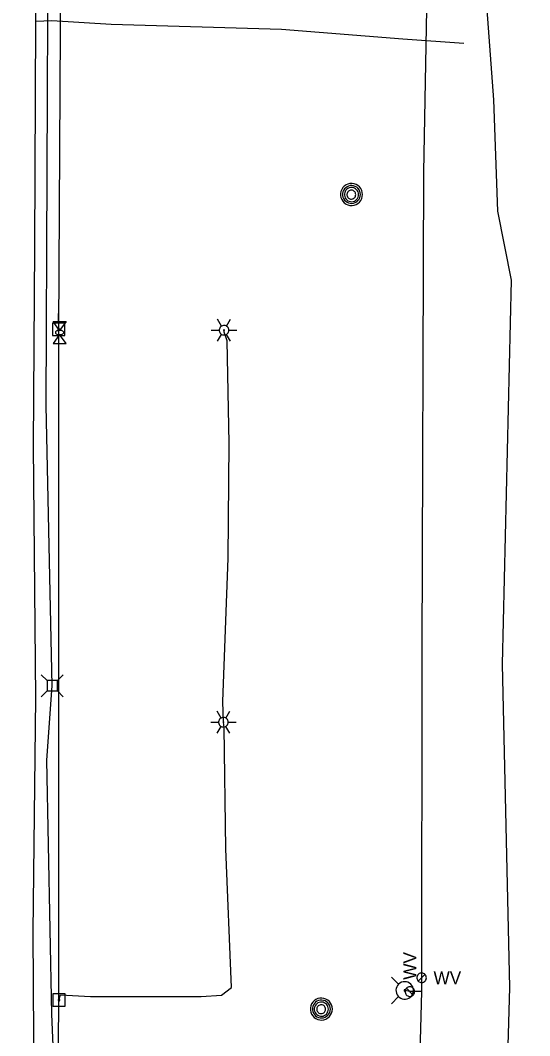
# Model space of a CAD drawing. Extents: x 600849 to 606371, y 330010 to 403088.
# Drawn here: x 602044.5 to 602197.1, y 370830.2 to 371134.4 of the extents above; entities that cross this region are included whole.
import ezdxf

# ---------------------------------------------------------------- set-up
doc = ezdxf.new("R2010")
doc.units = 0
for name, color, linetype in [('E_LTG', 7, 'Continuous'), ('E_UTL_AG', 7, 'Continuous'), ('E_UTL_AG_Bold', 7, 'Continuous'), ('E_UTL_E_UG', 7, 'Continuous'), ('E_UTL_EPowerPole', 7, 'Continuous'), ('E_UTL_G_UG', 7, 'Continuous'), ('E_UTL_MH', 7, 'Continuous'), ('E_UTL_Overhead', 7, 'Continuous'), ('E_UTL_T_UG', 7, 'Continuous'), ('E_UTL_W', 7, 'Continuous'), ('E_UTL_W_UG', 7, 'Continuous'), ('E_UTL_WHydrant', 7, 'Continuous')]:
    doc.layers.add(name, color=color, linetype=linetype)

msp = doc.modelspace()

# ---------------------------------------------------------------- linework, layer by layer
at = {"layer": 'E_LTG'}
for points in [[(602104.83, 371042.79), (602103.63, 371044.85)], [(602106.97, 371041.55), (602106.94, 371041.82), (602106.87, 371042.08), (602106.74, 371042.32), (602106.57, 371042.54), (602106.37, 371042.71), (602106.13, 371042.85), (602105.88, 371042.94), (602105.61, 371042.98), (602105.34, 371042.96), (602105.07, 371042.9), (602104.83, 371042.79), (602104.6, 371042.63), (602104.42, 371042.43), (602104.27, 371042.2), (602104.17, 371041.95), (602104.12, 371041.69), (602104.12, 371041.41), (602104.17, 371041.15), (602104.27, 371040.9), (602104.42, 371040.67), (602104.6, 371040.47), (602104.83, 371040.31), (602105.07, 371040.2), (602105.34, 371040.14), (602105.61, 371040.12), (602105.88, 371040.16), (602106.13, 371040.25), (602106.37, 371040.39), (602106.57, 371040.56), (602106.74, 371040.78), (602106.87, 371041.02), (602106.94, 371041.28), (602106.97, 371041.55)], [(602106.97, 371041.55), (602106.94, 371041.82), (602106.87, 371042.08), (602106.74, 371042.32), (602106.57, 371042.54), (602106.37, 371042.71), (602106.13, 371042.85), (602105.88, 371042.94), (602105.61, 371042.98), (602105.34, 371042.96), (602105.07, 371042.9), (602104.83, 371042.79), (602104.6, 371042.63), (602104.42, 371042.43), (602104.27, 371042.2), (602104.17, 371041.95), (602104.12, 371041.69), (602104.12, 371041.41), (602104.17, 371041.15), (602104.27, 371040.9), (602104.42, 371040.67), (602104.6, 371040.47), (602104.83, 371040.31), (602105.07, 371040.2), (602105.34, 371040.14), (602105.61, 371040.12), (602105.88, 371040.16), (602106.13, 371040.25), (602106.37, 371040.39), (602106.57, 371040.56), (602106.74, 371040.78), (602106.87, 371041.02), (602106.94, 371041.28), (602106.97, 371041.55)], [(602106.97, 371041.55), (602106.94, 371041.82), (602106.87, 371042.08), (602106.74, 371042.32), (602106.57, 371042.54), (602106.37, 371042.71), (602106.13, 371042.85), (602105.88, 371042.94), (602105.61, 371042.98), (602105.34, 371042.96), (602105.07, 371042.9), (602104.83, 371042.79), (602104.6, 371042.63), (602104.42, 371042.43), (602104.27, 371042.2), (602104.17, 371041.95), (602104.12, 371041.69), (602104.12, 371041.41), (602104.17, 371041.15), (602104.27, 371040.9), (602104.42, 371040.67), (602104.6, 371040.47), (602104.83, 371040.31), (602105.07, 371040.2), (602105.34, 371040.14), (602105.61, 371040.12), (602105.88, 371040.16), (602106.13, 371040.25), (602106.37, 371040.39), (602106.57, 371040.56), (602106.74, 371040.78), (602106.87, 371041.02), (602106.94, 371041.28), (602106.97, 371041.55)], [(602106.25, 371042.79), (602107.45, 371044.85)], [(602101.73, 371041.55), (602104.11, 371041.55)], [(602103.63, 371038.25), (602104.83, 371040.31)], [(602105.66, 371041.55), (602105.66, 371041.57), (602105.65, 371041.59), (602105.64, 371041.61), (602105.63, 371041.63), (602105.61, 371041.65), (602105.59, 371041.66), (602105.57, 371041.67), (602105.55, 371041.67), (602105.52, 371041.67), (602105.5, 371041.66), (602105.48, 371041.65), (602105.46, 371041.64), (602105.45, 371041.62), (602105.43, 371041.6), (602105.43, 371041.58), (602105.42, 371041.56), (602105.42, 371041.54), (602105.43, 371041.52), (602105.43, 371041.5), (602105.45, 371041.48), (602105.46, 371041.46), (602105.48, 371041.45), (602105.5, 371041.44), (602105.52, 371041.43), (602105.55, 371041.43), (602105.57, 371041.43), (602105.59, 371041.44), (602105.61, 371041.45), (602105.63, 371041.47), (602105.64, 371041.49), (602105.65, 371041.51), (602105.66, 371041.53), (602105.66, 371041.55)], [(602107.45, 371038.25), (602106.25, 371040.31)], [(602106.97, 371041.55), (602109.35, 371041.55)], [(602104.64, 370925.34), (602103.45, 370927.4)], [(602106.07, 370925.34), (602107.26, 370927.4)], [(602101.55, 370924.1), (602103.93, 370924.1)], [(602106.78, 370924.1), (602106.76, 370924.37), (602106.68, 370924.63), (602106.56, 370924.87), (602106.39, 370925.09), (602106.18, 370925.27), (602105.95, 370925.4), (602105.69, 370925.49), (602105.42, 370925.53), (602105.15, 370925.52), (602104.89, 370925.45), (602104.64, 370925.34), (602104.42, 370925.18), (602104.23, 370924.99), (602104.09, 370924.76), (602103.98, 370924.5), (602103.93, 370924.24), (602103.93, 370923.97), (602103.98, 370923.7), (602104.09, 370923.45), (602104.23, 370923.22), (602104.42, 370923.02), (602104.64, 370922.86), (602104.89, 370922.75), (602105.15, 370922.69), (602105.42, 370922.67), (602105.69, 370922.71), (602105.95, 370922.8), (602106.18, 370922.94), (602106.39, 370923.12), (602106.56, 370923.33), (602106.68, 370923.57), (602106.76, 370923.83), (602106.78, 370924.1)], [(602106.78, 370924.1), (602106.76, 370924.37), (602106.68, 370924.63), (602106.56, 370924.87), (602106.39, 370925.09), (602106.18, 370925.27), (602105.95, 370925.4), (602105.69, 370925.49), (602105.42, 370925.53), (602105.15, 370925.52), (602104.89, 370925.45), (602104.64, 370925.34), (602104.42, 370925.18), (602104.23, 370924.99), (602104.09, 370924.76), (602103.98, 370924.5), (602103.93, 370924.24), (602103.93, 370923.97), (602103.98, 370923.7), (602104.09, 370923.45), (602104.23, 370923.22), (602104.42, 370923.02), (602104.64, 370922.86), (602104.89, 370922.75), (602105.15, 370922.69), (602105.42, 370922.67), (602105.69, 370922.71), (602105.95, 370922.8), (602106.18, 370922.94), (602106.39, 370923.12), (602106.56, 370923.33), (602106.68, 370923.57), (602106.76, 370923.83), (602106.78, 370924.1)], [(602106.78, 370924.1), (602106.76, 370924.37), (602106.68, 370924.63), (602106.56, 370924.87), (602106.39, 370925.09), (602106.18, 370925.27), (602105.95, 370925.4), (602105.69, 370925.49), (602105.42, 370925.53), (602105.15, 370925.52), (602104.89, 370925.45), (602104.64, 370925.34), (602104.42, 370925.18), (602104.23, 370924.99), (602104.09, 370924.76), (602103.98, 370924.5), (602103.93, 370924.24), (602103.93, 370923.97), (602103.98, 370923.7), (602104.09, 370923.45), (602104.23, 370923.22), (602104.42, 370923.02), (602104.64, 370922.86), (602104.89, 370922.75), (602105.15, 370922.69), (602105.42, 370922.67), (602105.69, 370922.71), (602105.95, 370922.8), (602106.18, 370922.94), (602106.39, 370923.12), (602106.56, 370923.33), (602106.68, 370923.57), (602106.76, 370923.83), (602106.78, 370924.1)], [(602105.47, 370924.1), (602105.47, 370924.12), (602105.47, 370924.15), (602105.46, 370924.17), (602105.44, 370924.18), (602105.42, 370924.2), (602105.41, 370924.21), (602105.38, 370924.22), (602105.36, 370924.22), (602105.34, 370924.22), (602105.32, 370924.21), (602105.3, 370924.21), (602105.28, 370924.19), (602105.26, 370924.18), (602105.25, 370924.16), (602105.24, 370924.14), (602105.24, 370924.11), (602105.24, 370924.09), (602105.24, 370924.07), (602105.25, 370924.05), (602105.26, 370924.03), (602105.28, 370924.01), (602105.3, 370924), (602105.32, 370923.99), (602105.34, 370923.98), (602105.36, 370923.98), (602105.38, 370923.99), (602105.41, 370923.99), (602105.42, 370924.01), (602105.44, 370924.02), (602105.46, 370924.04), (602105.47, 370924.06), (602105.47, 370924.08), (602105.47, 370924.1)], [(602106.78, 370924.1), (602109.17, 370924.1)], [(602103.45, 370920.8), (602104.64, 370922.86)], [(602107.26, 370920.8), (602106.07, 370922.86)]]:
    msp.add_lwpolyline(points, dxfattribs=at)
at = {"layer": 'E_UTL_AG'}
for points in [[(602054.38, 371044.16), (602058.19, 371044.16)], [(602056.28, 371041.5), (602054.38, 371044.16)], [(602058.19, 371044.16), (602056.28, 371041.5)], [(602056.28, 371040.22), (602054.38, 371037.56)], [(602057.55, 371040.86), (602057.53, 371040.98), (602057.46, 371041.1), (602057.35, 371041.2), (602057.2, 371041.3), (602057.02, 371041.38), (602056.81, 371041.44), (602056.58, 371041.48), (602056.34, 371041.49), (602056.1, 371041.49), (602055.87, 371041.46), (602055.65, 371041.41), (602055.45, 371041.34), (602055.28, 371041.25), (602055.15, 371041.15), (602055.06, 371041.04), (602055.02, 371040.92), (602055.02, 371040.8), (602055.06, 371040.68), (602055.15, 371040.57), (602055.28, 371040.47), (602055.45, 371040.38), (602055.65, 371040.31), (602055.87, 371040.26), (602056.1, 371040.23), (602056.34, 371040.23), (602056.58, 371040.24), (602056.81, 371040.28), (602057.02, 371040.34), (602057.2, 371040.42), (602057.35, 371040.52), (602057.46, 371040.62), (602057.53, 371040.74), (602057.55, 371040.86)], [(602058.19, 371037.56), (602056.28, 371040.22)], [(602054.38, 371037.56), (602058.19, 371037.56)]]:
    msp.add_lwpolyline(points, dxfattribs=at)
at = {"layer": 'E_UTL_AG_Bold'}
for points in [[(602052.51, 370936.59), (602050.76, 370938.34)], [(602055.61, 370936.59), (602052.51, 370936.59)], [(602052.51, 370936.59), (602052.51, 370933.49)], [(602055.61, 370936.59), (602057.36, 370938.34)], [(602055.61, 370933.49), (602055.61, 370936.59)], [(602052.51, 370933.49), (602050.76, 370931.74)], [(602052.51, 370933.49), (602055.61, 370933.49)], [(602055.61, 370933.49), (602057.36, 370931.74)]]:
    msp.add_lwpolyline(points, dxfattribs=at)
at = {"layer": 'E_UTL_E_UG'}
for points in [[(602190.38, 370615.62), (602192.58, 370696.59), (602188.82, 370761), (602191.18, 370844.61), (602188.97, 370941.54), (602191.64, 371056.58), (602187.62, 371077.17), (602186.37, 371110.53), (602183.81, 371145.78), (602190.12, 371169.84), (602194.22, 371206.55), (602192.63, 371229.3), (602187.79, 371262.92), (602189.77, 371334.48), (602192.75, 371413.19), (602189.91, 371434.55), (602185.4, 371490.73)], [(602056.08, 370840.85), (602056.54, 370842.43), (602065.5, 370841.92), (602098.68, 370841.9), (602104.76, 370842.29), (602107.78, 370844.6), (602106.04, 370886.17), (602105.6, 370922.54), (602105.36, 370924.1), (602105.21, 370930.3), (602106.73, 370973.25), (602107.05, 371007.75), (602106.51, 371038.4), (602105.58, 371040.96), (602105.54, 371041.55)]]:
    msp.add_lwpolyline(points, dxfattribs=at)
at = {"layer": 'E_UTL_EPowerPole'}
for points in [[(602055.96, 371043.68), (602055.96, 371046.59)], [(602057.81, 371043.68), (602054.12, 371043.68)], [(602054.12, 371043.68), (602054.12, 371039.99)], [(602057.81, 371039.99), (602057.81, 371043.68)], [(602054.12, 371039.99), (602057.81, 371039.99)], [(602056.23, 371041.84), (602056.23, 371041.88), (602056.22, 371041.92), (602056.2, 371041.96), (602056.17, 371042), (602056.13, 371042.03), (602056.1, 371042.05), (602056.05, 371042.07), (602056.01, 371042.07), (602055.96, 371042.07), (602055.92, 371042.06), (602055.88, 371042.04), (602055.84, 371042.02), (602055.81, 371041.98), (602055.78, 371041.95), (602055.77, 371041.9), (602055.76, 371041.86), (602055.76, 371041.81), (602055.77, 371041.77), (602055.78, 371041.73), (602055.81, 371041.69), (602055.84, 371041.66), (602055.88, 371041.63), (602055.92, 371041.61), (602055.96, 371041.6), (602056.01, 371041.6), (602056.05, 371041.6), (602056.1, 371041.62), (602056.13, 371041.64), (602056.17, 371041.67), (602056.2, 371041.71), (602056.22, 371041.75), (602056.23, 371041.79), (602056.23, 371041.84)], [(602056.05, 370842.69), (602056.05, 370845.6)], [(602057.89, 370842.69), (602054.2, 370842.69)], [(602054.2, 370842.69), (602054.2, 370839)], [(602057.89, 370839), (602057.89, 370842.69)], [(602054.2, 370839), (602057.89, 370839)], [(602056.32, 370840.85), (602056.31, 370840.89), (602056.3, 370840.94), (602056.28, 370840.98), (602056.25, 370841.01), (602056.22, 370841.04), (602056.18, 370841.07), (602056.14, 370841.08), (602056.09, 370841.09), (602056.05, 370841.09), (602056, 370841.07), (602055.96, 370841.06), (602055.92, 370841.03), (602055.89, 370841), (602055.87, 370840.96), (602055.85, 370840.92), (602055.84, 370840.87), (602055.84, 370840.83), (602055.85, 370840.78), (602055.87, 370840.74), (602055.89, 370840.7), (602055.92, 370840.67), (602055.96, 370840.64), (602056, 370840.62), (602056.05, 370840.61), (602056.09, 370840.61), (602056.14, 370840.62), (602056.18, 370840.63), (602056.22, 370840.65), (602056.25, 370840.68), (602056.28, 370840.72), (602056.3, 370840.76), (602056.31, 370840.8), (602056.32, 370840.85)]]:
    msp.add_lwpolyline(points, dxfattribs=at)
at = {"layer": 'E_UTL_G_UG'}
for points in [[(602048.21, 370657.47), (602048.18, 370747.79), (602048.76, 370798), (602048.38, 370861.25), (602049.1, 370931.28), (602048.42, 371006.93), (602048.87, 371066.51), (602049.18, 371134.18), (602049.78, 371177.66), (602049.96, 371214.15), (602050.22, 371268.07), (602049.12, 371291.65), (602049.16, 371300.85), (602049.23, 371302.54), (602050.11, 371308.89), (602051.7, 371334.54), (602051.72, 371368.17), (602051.41, 371432.71), (602051.21, 371433.48), (602051.22, 371441.24)], [(602049.18, 371134.18), (602053.96, 371134.35), (602071.69, 371133.27), (602122.73, 371131.73), (602159.11, 371128.82), (602177.42, 371127.52)]]:
    msp.add_lwpolyline(points, dxfattribs=at)
at = {"layer": 'E_UTL_MH'}
for points in [[(602147.04, 371082.22), (602146.98, 371082.84), (602146.8, 371083.45), (602146.52, 371084), (602146.13, 371084.5), (602145.65, 371084.91), (602145.11, 371085.22), (602144.52, 371085.43), (602143.9, 371085.52), (602143.27, 371085.49), (602142.66, 371085.34), (602142.09, 371085.08), (602141.58, 371084.71), (602141.15, 371084.26), (602140.81, 371083.73), (602140.57, 371083.15), (602140.45, 371082.53), (602140.45, 371081.91), (602140.57, 371081.29), (602140.81, 371080.71), (602141.15, 371080.18), (602141.58, 371079.73), (602142.09, 371079.36), (602142.66, 371079.1), (602143.27, 371078.95), (602143.9, 371078.92), (602144.52, 371079.01), (602145.11, 371079.22), (602145.65, 371079.53), (602146.13, 371079.94), (602146.52, 371080.43), (602146.8, 371080.99), (602146.98, 371081.59), (602147.04, 371082.22)], [(602146.42, 371082.21), (602146.38, 371082.72), (602146.23, 371083.21), (602146, 371083.66), (602145.68, 371084.06), (602145.3, 371084.4), (602144.86, 371084.65), (602144.38, 371084.82), (602143.87, 371084.89), (602143.37, 371084.86), (602142.87, 371084.74), (602142.41, 371084.53), (602141.99, 371084.24), (602141.64, 371083.87), (602141.37, 371083.44), (602141.18, 371082.97), (602141.08, 371082.47), (602141.08, 371081.96), (602141.18, 371081.46), (602141.37, 371080.99), (602141.64, 371080.56), (602141.99, 371080.19), (602142.41, 371079.9), (602142.87, 371079.69), (602143.37, 371079.57), (602143.87, 371079.54), (602144.38, 371079.61), (602144.86, 371079.78), (602145.3, 371080.03), (602145.68, 371080.37), (602146, 371080.77), (602146.23, 371081.22), (602146.38, 371081.71), (602146.42, 371082.21)], [(602145.86, 371082.19), (602145.82, 371082.59), (602145.71, 371082.98), (602145.52, 371083.34), (602145.27, 371083.66), (602144.97, 371083.92), (602144.62, 371084.12), (602144.23, 371084.26), (602143.83, 371084.31), (602143.43, 371084.29), (602143.04, 371084.2), (602142.67, 371084.03), (602142.34, 371083.8), (602142.06, 371083.5), (602141.84, 371083.16), (602141.69, 371082.79), (602141.61, 371082.39), (602141.61, 371081.98), (602141.69, 371081.59), (602141.84, 371081.21), (602142.06, 371080.87), (602142.34, 371080.58), (602142.67, 371080.34), (602143.04, 371080.17), (602143.43, 371080.08), (602143.83, 371080.06), (602144.23, 371080.12), (602144.62, 371080.25), (602144.97, 371080.45), (602145.27, 371080.72), (602145.52, 371081.03), (602145.71, 371081.39), (602145.82, 371081.78), (602145.86, 371082.19)], [(602145.01, 371082.17), (602144.98, 371082.42), (602144.91, 371082.67), (602144.79, 371082.89), (602144.64, 371083.09), (602144.45, 371083.26), (602144.23, 371083.38), (602143.99, 371083.47), (602143.74, 371083.5), (602143.48, 371083.49), (602143.24, 371083.43), (602143.01, 371083.32), (602142.8, 371083.18), (602142.63, 371082.99), (602142.49, 371082.78), (602142.4, 371082.55), (602142.35, 371082.3), (602142.35, 371082.04), (602142.4, 371081.8), (602142.49, 371081.56), (602142.63, 371081.35), (602142.8, 371081.16), (602143.01, 371081.02), (602143.24, 371080.91), (602143.48, 371080.85), (602143.74, 371080.84), (602143.99, 371080.88), (602144.23, 371080.96), (602144.45, 371081.09), (602144.64, 371081.25), (602144.79, 371081.45), (602144.91, 371081.68), (602144.98, 371081.92), (602145.01, 371082.17)], [(602138.01, 370838.16), (602137.95, 370838.79), (602137.78, 370839.39), (602137.49, 370839.95), (602137.1, 370840.44), (602136.63, 370840.85), (602136.08, 370841.17), (602135.49, 370841.37), (602134.87, 370841.46), (602134.24, 370841.43), (602133.63, 370841.28), (602133.06, 370841.02), (602132.55, 370840.66), (602132.12, 370840.2), (602131.78, 370839.68), (602131.55, 370839.09), (602131.43, 370838.48), (602131.43, 370837.85), (602131.55, 370837.23), (602131.78, 370836.65), (602132.12, 370836.12), (602132.55, 370835.67), (602133.06, 370835.31), (602133.63, 370835.05), (602134.24, 370834.9), (602134.87, 370834.87), (602135.49, 370834.96), (602136.08, 370835.16), (602136.63, 370835.48), (602137.1, 370835.89), (602137.49, 370836.38), (602137.78, 370836.94), (602137.95, 370837.54), (602138.01, 370838.16)], [(602137.4, 370838.16), (602137.35, 370838.67), (602137.2, 370839.15), (602136.97, 370839.61), (602136.66, 370840.01), (602136.27, 370840.34), (602135.83, 370840.59), (602135.35, 370840.76), (602134.85, 370840.83), (602134.34, 370840.81), (602133.84, 370840.69), (602133.38, 370840.48), (602132.97, 370840.18), (602132.62, 370839.81), (602132.34, 370839.39), (602132.15, 370838.91), (602132.05, 370838.41), (602132.05, 370837.91), (602132.15, 370837.41), (602132.34, 370836.93), (602132.62, 370836.51), (602132.97, 370836.14), (602133.38, 370835.84), (602133.84, 370835.63), (602134.34, 370835.51), (602134.85, 370835.49), (602135.35, 370835.56), (602135.83, 370835.73), (602136.27, 370835.98), (602136.66, 370836.31), (602136.97, 370836.71), (602137.2, 370837.17), (602137.35, 370837.65), (602137.4, 370838.16)], [(602136.83, 370838.13), (602136.79, 370838.53), (602136.68, 370838.92), (602136.49, 370839.28), (602136.24, 370839.6), (602135.94, 370839.87), (602135.59, 370840.07), (602135.21, 370840.2), (602134.81, 370840.26), (602134.4, 370840.24), (602134.01, 370840.14), (602133.64, 370839.98), (602133.31, 370839.74), (602133.03, 370839.45), (602132.81, 370839.11), (602132.66, 370838.73), (602132.58, 370838.33), (602132.58, 370837.93), (602132.66, 370837.53), (602132.81, 370837.16), (602133.03, 370836.82), (602133.31, 370836.52), (602133.64, 370836.29), (602134.01, 370836.12), (602134.4, 370836.02), (602134.81, 370836), (602135.21, 370836.06), (602135.59, 370836.19), (602135.94, 370836.4), (602136.24, 370836.66), (602136.49, 370836.98), (602136.68, 370837.34), (602136.79, 370837.73), (602136.83, 370838.13)], [(602135.98, 370838.12), (602135.95, 370838.37), (602135.88, 370838.61), (602135.77, 370838.84), (602135.61, 370839.04), (602135.42, 370839.2), (602135.2, 370839.33), (602134.96, 370839.41), (602134.71, 370839.45), (602134.46, 370839.43), (602134.21, 370839.37), (602133.98, 370839.27), (602133.77, 370839.12), (602133.6, 370838.94), (602133.46, 370838.73), (602133.37, 370838.49), (602133.32, 370838.24), (602133.32, 370837.99), (602133.37, 370837.74), (602133.46, 370837.51), (602133.6, 370837.29), (602133.77, 370837.11), (602133.98, 370836.96), (602134.21, 370836.86), (602134.46, 370836.8), (602134.71, 370836.79), (602134.96, 370836.82), (602135.2, 370836.9), (602135.42, 370837.03), (602135.61, 370837.2), (602135.77, 370837.4), (602135.88, 370837.62), (602135.95, 370837.86), (602135.98, 370838.12)]]:
    msp.add_lwpolyline(points, dxfattribs=at)
at = {"layer": 'E_UTL_Overhead'}
msp.add_lwpolyline([(602049.76, 369613.32), (602051.08, 369789.61), (602050.68, 369965.17), (602051.62, 370141.89), (602052.51, 370286.68), (602048.38, 370407.21), (602054.57, 370641.59), (602056.08, 370840.85), (602056, 371041.84), (602057.12, 371239.25), (602057.2, 371393.62), (602058.03, 371555.69), (602064.16, 371680.24), (602066.66, 372038.53), (602066.58, 372216.08), (602066.88, 372572.55), (602066.55, 372750.09)], dxfattribs=at)
at = {"layer": 'E_UTL_T_UG'}
msp.add_lwpolyline([(602047.46, 369606.19), (602047.57, 369728.34), (602046.79, 369872.91), (602047.13, 370016.7), (602046.55, 370126.56), (602050.85, 370148.65), (602053.67, 370151.21), (602054.14, 370153.69), (602051.02, 370164.19), (602047.73, 370303.8), (602044.49, 370398.4), (602047.72, 370568.68), (602053.33, 370619.91), (602052.89, 370653.1), (602057.18, 370761), (602053.97, 370836.59), (602052.42, 370912.69), (602054.06, 370935.04), (602052.2, 371019.03), (602052.8, 371158.92), (602056.72, 371221.69), (602056.86, 371223.67)], dxfattribs=at)
at = {"layer": 'E_UTL_W'}
for points in [[(602166.18, 370847.53), (602166.15, 370847.8), (602166.07, 370848.06), (602165.95, 370848.3), (602165.78, 370848.51), (602165.58, 370848.69), (602165.34, 370848.83), (602165.09, 370848.92), (602164.82, 370848.95), (602164.55, 370848.94), (602164.28, 370848.88), (602164.04, 370848.77), (602163.82, 370848.61), (602163.63, 370848.41), (602163.48, 370848.18), (602163.38, 370847.93), (602163.33, 370847.67), (602163.33, 370847.39), (602163.38, 370847.13), (602163.48, 370846.88), (602163.63, 370846.65), (602163.82, 370846.45), (602164.04, 370846.3), (602164.28, 370846.18), (602164.55, 370846.12), (602164.82, 370846.11), (602165.09, 370846.14), (602165.34, 370846.23), (602165.58, 370846.37), (602165.78, 370846.55), (602165.95, 370846.76), (602166.07, 370847), (602166.15, 370847.26), (602166.18, 370847.53)], [(602163.74, 370846.52), (602165.76, 370848.54)], [(602161.22, 370844.8), (602160.95, 370844.77), (602160.69, 370844.7), (602160.45, 370844.57), (602160.24, 370844.4), (602160.06, 370844.2), (602159.93, 370843.96), (602159.84, 370843.71), (602159.8, 370843.44), (602159.81, 370843.17), (602159.88, 370842.91), (602159.99, 370842.66), (602160.15, 370842.44), (602160.34, 370842.25), (602160.57, 370842.11), (602160.82, 370842), (602161.09, 370841.95), (602161.36, 370841.95), (602161.63, 370842), (602161.88, 370842.11), (602162.1, 370842.25), (602162.3, 370842.44), (602162.46, 370842.66), (602162.57, 370842.91), (602162.63, 370843.17), (602162.65, 370843.44), (602162.61, 370843.71), (602162.52, 370843.96), (602162.39, 370844.2), (602162.21, 370844.4), (602161.99, 370844.57), (602161.75, 370844.7), (602161.49, 370844.77), (602161.22, 370844.8)], [(602162.23, 370842.36), (602160.22, 370844.38)]]:
    msp.add_lwpolyline(points, dxfattribs=at)
at = {"layer": 'E_UTL_W_UG'}
for points in [[(602160.41, 370606.53), (602160.69, 370692.62), (602164.81, 370843.44), (602164.91, 370945.53), (602165.38, 371088.95), (602167.63, 371208.22), (602173.06, 371327.34), (602173.87, 371335.49), (602173.73, 371336.29), (602173.64, 371418.02), (602171.3, 371485.33), (602171.73, 371493.09), (602197.14, 371490.29)], [(602164.81, 370843.44), (602161.22, 370843.37), (602159.68, 370843.74)]]:
    msp.add_lwpolyline(points, dxfattribs=at)
at = {"layer": 'E_UTL_WHydrant'}
for points in [[(602157.85, 370845.58), (602155.71, 370847.72)], [(602159.68, 370846.36), (602159.19, 370846.32), (602158.71, 370846.18), (602158.27, 370845.95), (602157.87, 370845.64), (602157.55, 370845.26), (602157.3, 370844.83), (602157.14, 370844.36), (602157.06, 370843.87), (602157.09, 370843.37), (602157.21, 370842.88), (602157.41, 370842.43), (602157.7, 370842.02), (602158.06, 370841.68), (602158.48, 370841.41), (602158.95, 370841.23), (602159.44, 370841.13), (602159.93, 370841.13), (602160.42, 370841.23), (602160.89, 370841.41), (602161.31, 370841.68), (602161.67, 370842.02), (602161.96, 370842.43), (602162.16, 370842.88), (602162.28, 370843.37), (602162.3, 370843.87), (602162.23, 370844.36), (602162.07, 370844.83), (602161.82, 370845.26), (602161.49, 370845.64), (602161.1, 370845.95), (602160.66, 370846.18), (602160.18, 370846.32), (602159.68, 370846.36)], [(602157.85, 370841.91), (602155.71, 370839.77)], [(602159.68, 370843.94), (602159.65, 370843.94), (602159.61, 370843.93), (602159.58, 370843.91), (602159.55, 370843.89), (602159.52, 370843.86), (602159.5, 370843.83), (602159.49, 370843.79), (602159.48, 370843.75), (602159.49, 370843.71), (602159.49, 370843.68), (602159.51, 370843.64), (602159.53, 370843.61), (602159.56, 370843.58), (602159.59, 370843.56), (602159.63, 370843.55), (602159.67, 370843.54), (602159.7, 370843.54), (602159.74, 370843.55), (602159.78, 370843.56), (602159.81, 370843.58), (602159.84, 370843.61), (602159.86, 370843.64), (602159.87, 370843.68), (602159.88, 370843.71), (602159.88, 370843.75), (602159.88, 370843.79), (602159.87, 370843.83), (602159.85, 370843.86), (602159.82, 370843.89), (602159.79, 370843.91), (602159.76, 370843.93), (602159.72, 370843.94), (602159.68, 370843.94)]]:
    msp.add_lwpolyline(points, dxfattribs=at)

# ---------------------------------------------------------------- texts
at = {"layer": 'E_UTL_W'}
msp.add_text('WV', height=3.85, rotation=90, dxfattribs=at).set_placement((602163.15, 370846.94))
msp.add_text('WV', height=3.85, dxfattribs=at).set_placement((602168.32, 370845.61))

doc.saveas('drawing.dxf')
